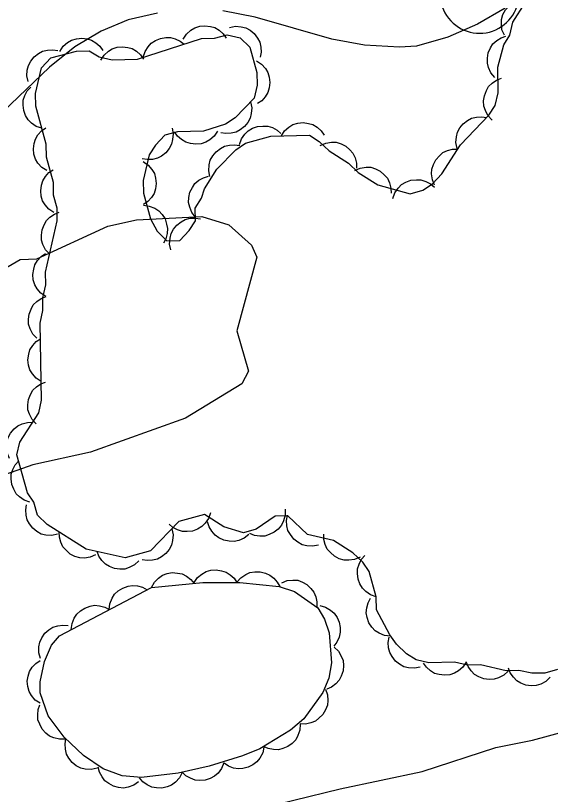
# Model space of a CAD drawing. Extents: x 336540 to 340074, y 5572036 to 5573747.
# Drawn here: x 338316.4 to 338353.9, y 5572276.6 to 5572331.1 of the extents above; entities that cross this region are included whole.
import ezdxf

# ---------------------------------------------------------------- set-up
doc = ezdxf.new("R2010")
doc.units = 0
for name, color, linetype in [('Niveau 2', 7, 'Continuous'), ('Niveau 22', 7, 'Continuous'), ('Niveau 44', 7, 'Continuous')]:
    doc.layers.add(name, color=color, linetype=linetype)

msp = doc.modelspace()

# ---------------------------------------------------------------- linework, layer by layer
at = {"layer": 'Niveau 2'}
msp.add_lwpolyline([(338314.78, 5572312.93), (338316.76, 5572314.06), (338317.94, 5572314.12), (338322.9, 5572316.39), (338324.91, 5572316.85), (338329.48, 5572317.08), (338331.37, 5572316.49), (338332.95, 5572315.07), (338333.33, 5572314.22), (338331.91, 5572309.07), (338332.74, 5572306.24), (338332.26, 5572305.36), (338328.33, 5572302.96), (338321.68, 5572300.58), (338317.66, 5572299.7), (338309.84, 5572296.93)], dxfattribs=at)
at = {"layer": 'Niveau 22'}
for points in [[(338332.67, 5572275.42), (338339.16, 5572277.02), (338344.89, 5572278.22), (338350.03, 5572279.9), (338352.61, 5572280.41), (338360.36, 5572282.53), (338367.2, 5572284.76), (338372.78, 5572287.01), (338387.73, 5572292.65), (338393.73, 5572295.2), (338399.2, 5572297.87), (338406.11, 5572301.81), (338414.35, 5572307.66), (338420.27, 5572311.33), (338423.4, 5572312.74), (338426.74, 5572314.39), (338429.86, 5572316.25), (338432.31, 5572317.53), (338442.35, 5572323.76), (338445.13, 5572325.28), (338452.5, 5572329.99), (338457.07, 5572333.97), (338460.12, 5572338.88), (338462.78, 5572342.74)], [(338326.37, 5572331.32), (338324.33, 5572330.85), (338322.42, 5572330.04), (338320.58, 5572328.96), (338318.82, 5572327.53), (338314.46, 5572323.38)], [(338350.69, 5572331.67), (338348.77, 5572330.55), (338346.68, 5572329.62), (338344.48, 5572329.01), (338343.31, 5572328.93), (338340.86, 5572329.07), (338338.57, 5572329.48), (338333.21, 5572331.04), (338330.94, 5572331.48)]]:
    msp.add_lwpolyline(points, dxfattribs=at)
at = {"layer": 'Niveau 44'}
for points in [[(338327.03, 5572315.38), (338327.93, 5572315.4), (338328.59, 5572316.09), (338329.03, 5572316.77), (338329.01, 5572317.66), (338329.45, 5572318.35), (338329.66, 5572319.02), (338330.53, 5572320.38), (338331.85, 5572321.75), (338332.52, 5572322.22), (338334.31, 5572322.7), (338337, 5572322.76), (338337.68, 5572322.33), (338338.37, 5572321.67), (338339.74, 5572320.81), (338340.42, 5572320.15), (338341.79, 5572319.29), (338344.05, 5572318.67), (338344.94, 5572318.91), (338345.61, 5572319.37), (338346.27, 5572320.06), (338347.58, 5572322.1), (338349.56, 5572324.16), (338350, 5572324.84), (338350.2, 5572325.74), (338350.17, 5572327.53), (338350.59, 5572329.1), (338351.02, 5572329.78), (338351.23, 5572330.68), (338352.1, 5572332.04)], [(338350.64, 5572329.76), (338350.47, 5572330.14), (338350.43, 5572330.54), (338350.44, 5572330.87), (338350.54, 5572331.21), (338350.71, 5572331.54), (338350.97, 5572331.82), (338351.21, 5572332.04), (338351.54, 5572332.18), (338351.9, 5572332.27), (338352.26, 5572332.28)], [(338328.17, 5572329.5), (338328.4, 5572329.85), (338328.71, 5572330.12), (338328.99, 5572330.29), (338329.33, 5572330.39), (338329.69, 5572330.43), (338330.07, 5572330.38), (338330.39, 5572330.3), (338330.69, 5572330.11), (338330.96, 5572329.86), (338331.17, 5572329.57)], [(338331.41, 5572330.31), (338331.82, 5572330.39), (338332.22, 5572330.36), (338332.55, 5572330.28), (338332.85, 5572330.11), (338333.14, 5572329.88), (338333.37, 5572329.57), (338333.53, 5572329.29), (338333.61, 5572328.94), (338333.63, 5572328.57), (338333.56, 5572328.22)], [(338354.36, 5572285.36), (338353.46, 5572285.12), (338352.57, 5572285.1), (338351.66, 5572285.3), (338350.77, 5572285.28), (338348.96, 5572285.69), (338348.06, 5572285.67), (338347.16, 5572285.87), (338345.36, 5572285.83), (338344.46, 5572286.04), (338343.78, 5572286.47), (338343.09, 5572287.13), (338342.63, 5572287.79), (338341.7, 5572289.55), (338341.68, 5572290.45), (338341.19, 5572292.22), (338340.73, 5572292.88), (338340.04, 5572293.54), (338338.68, 5572294.4), (338336.87, 5572294.81), (338335.5, 5572296.12), (338334.6, 5572296.1), (338333.27, 5572295.18), (338332.38, 5572294.93), (338331.02, 5572295.35), (338329.66, 5572296.22), (338327.87, 5572295.73), (338325.89, 5572293.67), (338324.1, 5572293.19), (338321.39, 5572293.8), (338318.66, 5572295.52), (338317.97, 5572296.18), (338317.73, 5572297.07), (338317.27, 5572297.73), (338316.54, 5572300.4), (338316.75, 5572301.29), (338318.06, 5572303.34), (338318.26, 5572304.23), (338318.16, 5572309.6), (338318.36, 5572310.5), (338318.35, 5572311.39), (338318.55, 5572312.29), (338318.54, 5572313.18), (338319.36, 5572316.78), (338319.35, 5572317.67), (338319.1, 5572318.56), (338319.09, 5572319.46), (338318.6, 5572321.24), (338318.58, 5572322.13), (338317.86, 5572324.8), (338317.84, 5572325.69), (338318.25, 5572327.49), (338318.91, 5572328.18), (338320.7, 5572328.66), (338321.6, 5572328.68), (338322.28, 5572328.25), (338323.19, 5572328.05), (338324.98, 5572328.09), (338329.45, 5572329.53), (338330.35, 5572329.55), (338331.24, 5572329.79), (338332.15, 5572329.59), (338332.83, 5572328.93), (338333.32, 5572327.15), (338333.34, 5572326.26), (338333.13, 5572325.36), (338331.81, 5572323.99), (338331.14, 5572323.53), (338329.58, 5572323.04), (338327.78, 5572323), (338326.89, 5572322.76), (338326.23, 5572322.08), (338325.79, 5572321.4), (338325.38, 5572319.6), (338325.39, 5572318.7), (338325.88, 5572316.92), (338326.34, 5572316.04), (338327.03, 5572315.38)], [(338349.98, 5572326.81), (338349.7, 5572327.13), (338349.54, 5572327.5), (338349.45, 5572327.82), (338349.45, 5572328.17), (338349.51, 5572328.53), (338349.67, 5572328.88), (338349.84, 5572329.16), (338350.1, 5572329.39), (338350.41, 5572329.59), (338350.75, 5572329.71)], [(338319.55, 5572328.63), (338319.77, 5572328.99), (338320.08, 5572329.25), (338320.36, 5572329.43), (338320.7, 5572329.52), (338321.07, 5572329.56), (338321.45, 5572329.51), (338321.76, 5572329.43), (338322.06, 5572329.24), (338322.34, 5572328.99), (338322.55, 5572328.7)], [(338325.38, 5572328.22), (338325.5, 5572328.62), (338325.72, 5572328.96), (338325.93, 5572329.21), (338326.23, 5572329.4), (338326.57, 5572329.54), (338326.95, 5572329.6), (338327.28, 5572329.61), (338327.61, 5572329.52), (338327.95, 5572329.36), (338328.23, 5572329.14)], [(338317.32, 5572326.52), (338317.23, 5572326.93), (338317.26, 5572327.33), (338317.34, 5572327.65), (338317.51, 5572327.96), (338317.74, 5572328.25), (338318.04, 5572328.48), (338318.32, 5572328.64), (338318.67, 5572328.72), (338319.04, 5572328.75), (338319.39, 5572328.69)], [(338322.4, 5572328.03), (338322.63, 5572328.38), (338322.94, 5572328.65), (338323.21, 5572328.82), (338323.55, 5572328.92), (338323.92, 5572328.96), (338324.3, 5572328.91), (338324.61, 5572328.83), (338324.91, 5572328.64), (338325.19, 5572328.39), (338325.4, 5572328.1)], [(338333.3, 5572327.97), (338333.65, 5572327.75), (338333.92, 5572327.44), (338334.09, 5572327.16), (338334.19, 5572326.82), (338334.23, 5572326.45), (338334.18, 5572326.08), (338334.1, 5572325.76), (338333.91, 5572325.46), (338333.66, 5572325.18), (338333.37, 5572324.98)], [(338349.78, 5572323.83), (338349.49, 5572324.14), (338349.31, 5572324.5), (338349.2, 5572324.81), (338349.19, 5572325.17), (338349.24, 5572325.53), (338349.38, 5572325.89), (338349.53, 5572326.17), (338349.79, 5572326.42), (338350.09, 5572326.63), (338350.43, 5572326.76)], [(338318.28, 5572323.25), (338317.88, 5572323.38), (338317.55, 5572323.62), (338317.32, 5572323.85), (338317.14, 5572324.15), (338317.01, 5572324.5), (338316.98, 5572324.88), (338316.98, 5572325.21), (338317.09, 5572325.54), (338317.26, 5572325.87), (338317.5, 5572326.14)], [(338332.88, 5572325.1), (338332.97, 5572324.69), (338332.93, 5572324.29), (338332.86, 5572323.96), (338332.69, 5572323.66), (338332.46, 5572323.37), (338332.15, 5572323.14), (338331.87, 5572322.98), (338331.52, 5572322.9), (338331.15, 5572322.88), (338330.8, 5572322.94)], [(338335.04, 5572322.72), (338335.26, 5572323.07), (338335.57, 5572323.33), (338335.85, 5572323.51), (338336.19, 5572323.61), (338336.56, 5572323.65), (338336.94, 5572323.59), (338337.25, 5572323.51), (338337.55, 5572323.32), (338337.83, 5572323.08), (338338.04, 5572322.78)], [(338347.33, 5572321.84), (338347.24, 5572322.25), (338347.28, 5572322.65), (338347.35, 5572322.97), (338347.52, 5572323.28), (338347.75, 5572323.57), (338348.06, 5572323.8), (338348.34, 5572323.96), (338348.68, 5572324.04), (338349.05, 5572324.06), (338349.41, 5572324)], [(338318.62, 5572320.29), (338318.27, 5572320.51), (338318.01, 5572320.82), (338317.83, 5572321.1), (338317.73, 5572321.44), (338317.69, 5572321.81), (338317.75, 5572322.19), (338317.83, 5572322.5), (338318.01, 5572322.8), (338318.26, 5572323.08), (338318.55, 5572323.29)], [(338327.39, 5572323.27), (338327.47, 5572322.86), (338327.43, 5572322.46), (338327.36, 5572322.13), (338327.19, 5572321.83), (338326.96, 5572321.54), (338326.65, 5572321.31), (338326.36, 5572321.15), (338326.02, 5572321.07), (338325.65, 5572321.06), (338325.3, 5572321.12)], [(338332.11, 5572322.11), (338332.25, 5572322.51), (338332.49, 5572322.84), (338332.72, 5572323.07), (338333.02, 5572323.25), (338333.37, 5572323.38), (338333.75, 5572323.41), (338334.08, 5572323.41), (338334.41, 5572323.3), (338334.74, 5572323.12), (338335.01, 5572322.89)], [(338330.57, 5572323.06), (338330.34, 5572322.71), (338330.03, 5572322.45), (338329.75, 5572322.27), (338329.42, 5572322.17), (338329.05, 5572322.13), (338328.67, 5572322.19), (338328.35, 5572322.27), (338328.06, 5572322.46), (338327.78, 5572322.7), (338327.57, 5572323)], [(338330.04, 5572319.88), (338329.96, 5572320.28), (338329.99, 5572320.69), (338330.06, 5572321.01), (338330.24, 5572321.32), (338330.47, 5572321.61), (338330.78, 5572321.83), (338331.06, 5572322), (338331.4, 5572322.08), (338331.77, 5572322.1), (338332.13, 5572322.04)], [(338337.76, 5572322.05), (338338.14, 5572322.22), (338338.54, 5572322.27), (338338.87, 5572322.27), (338339.21, 5572322.16), (338339.54, 5572321.99), (338339.82, 5572321.74), (338340.04, 5572321.5), (338340.19, 5572321.18), (338340.29, 5572320.82), (338340.3, 5572320.46)], [(338345.76, 5572319.27), (338345.6, 5572319.65), (338345.55, 5572320.06), (338345.56, 5572320.39), (338345.67, 5572320.72), (338345.84, 5572321.05), (338346.1, 5572321.33), (338346.34, 5572321.55), (338346.66, 5572321.69), (338347.02, 5572321.79), (338347.38, 5572321.79)], [(338325.37, 5572320.92), (338325.71, 5572320.68), (338325.97, 5572320.37), (338326.15, 5572320.09), (338326.24, 5572319.75), (338326.28, 5572319.39), (338326.22, 5572319.01), (338326.13, 5572318.69), (338325.94, 5572318.4), (338325.69, 5572318.12), (338325.4, 5572317.92)], [(338340.18, 5572320.3), (338340.56, 5572320.47), (338340.96, 5572320.52), (338341.29, 5572320.52), (338341.63, 5572320.41), (338341.96, 5572320.24), (338342.24, 5572319.99), (338342.46, 5572319.75), (338342.61, 5572319.43), (338342.7, 5572319.07), (338342.72, 5572318.71)], [(338319.11, 5572317.35), (338318.76, 5572317.58), (338318.51, 5572317.9), (338318.33, 5572318.18), (338318.24, 5572318.51), (338318.2, 5572318.88), (338318.26, 5572319.26), (338318.34, 5572319.58), (338318.54, 5572319.87), (338318.78, 5572320.15), (338319.08, 5572320.35)], [(338329.04, 5572317.03), (338328.78, 5572317.36), (338328.63, 5572317.74), (338328.55, 5572318.06), (338328.56, 5572318.41), (338328.64, 5572318.77), (338328.82, 5572319.11), (338328.99, 5572319.38), (338329.27, 5572319.61), (338329.59, 5572319.79), (338329.93, 5572319.89)], [(338342.84, 5572318.34), (338342.98, 5572318.74), (338343.22, 5572319.07), (338343.45, 5572319.31), (338343.75, 5572319.48), (338344.1, 5572319.61), (338344.48, 5572319.65), (338344.8, 5572319.64), (338345.14, 5572319.53), (338345.47, 5572319.36), (338345.74, 5572319.13)], [(338325.39, 5572317.86), (338325.8, 5572317.81), (338326.18, 5572317.65), (338326.46, 5572317.48), (338326.7, 5572317.22), (338326.9, 5572316.91), (338327.01, 5572316.55), (338327.08, 5572316.23), (338327.05, 5572315.88), (338326.95, 5572315.52), (338326.78, 5572315.2)], [(338318.83, 5572314.45), (338318.54, 5572314.75), (338318.36, 5572315.12), (338318.26, 5572315.43), (338318.25, 5572315.78), (338318.3, 5572316.15), (338318.44, 5572316.5), (338318.6, 5572316.79), (338318.85, 5572317.03), (338319.16, 5572317.24), (338319.49, 5572317.37)], [(338327.3, 5572314.74), (338327.21, 5572315.15), (338327.25, 5572315.56), (338327.32, 5572315.88), (338327.49, 5572316.19), (338327.72, 5572316.48), (338328.03, 5572316.7), (338328.31, 5572316.87), (338328.65, 5572316.95), (338329.02, 5572316.97), (338329.38, 5572316.91)], [(338318.56, 5572311.48), (338318.21, 5572311.71), (338317.95, 5572312.02), (338317.78, 5572312.3), (338317.68, 5572312.64), (338317.65, 5572313.01), (338317.71, 5572313.39), (338317.79, 5572313.7), (338317.98, 5572314), (338318.23, 5572314.27), (338318.53, 5572314.48)], [(338317.93, 5572308.55), (338317.64, 5572308.85), (338317.46, 5572309.22), (338317.35, 5572309.53), (338317.34, 5572309.88), (338317.39, 5572310.25), (338317.53, 5572310.6), (338317.68, 5572310.89), (338317.94, 5572311.13), (338318.24, 5572311.34), (338318.58, 5572311.48)], [(338318.24, 5572305.52), (338317.89, 5572305.75), (338317.62, 5572306.06), (338317.45, 5572306.34), (338317.35, 5572306.68), (338317.31, 5572307.05), (338317.37, 5572307.43), (338317.45, 5572307.74), (338317.64, 5572308.04), (338317.89, 5572308.32), (338318.18, 5572308.52)], [(338317.89, 5572302.57), (338317.6, 5572302.87), (338317.42, 5572303.23), (338317.31, 5572303.55), (338317.3, 5572303.9), (338317.35, 5572304.26), (338317.49, 5572304.62), (338317.65, 5572304.91), (338317.9, 5572305.15), (338318.21, 5572305.36), (338318.54, 5572305.49)], [(338316.02, 5572300.14), (338315.85, 5572300.53), (338315.81, 5572300.93), (338315.81, 5572301.26), (338315.92, 5572301.6), (338316.09, 5572301.92), (338316.35, 5572302.21), (338316.59, 5572302.42), (338316.91, 5572302.57), (338317.27, 5572302.66), (338317.63, 5572302.67)], [(338317.45, 5572297.08), (338317.05, 5572297.21), (338316.72, 5572297.45), (338316.48, 5572297.67), (338316.31, 5572297.98), (338316.18, 5572298.32), (338316.14, 5572298.71), (338316.14, 5572299.03), (338316.25, 5572299.37), (338316.42, 5572299.7), (338316.66, 5572299.97)], [(338319.38, 5572294.83), (338318.97, 5572294.74), (338318.57, 5572294.78), (338318.24, 5572294.85), (338317.94, 5572295.02), (338317.65, 5572295.25), (338317.42, 5572295.56), (338317.25, 5572295.84), (338317.18, 5572296.18), (338317.15, 5572296.55), (338317.21, 5572296.9)], [(338335.3, 5572296.58), (338335.3, 5572296.16), (338335.19, 5572295.77), (338335.05, 5572295.47), (338334.82, 5572295.2), (338334.54, 5572294.97), (338334.19, 5572294.81), (338333.88, 5572294.7), (338333.53, 5572294.69), (338333.16, 5572294.75), (338332.83, 5572294.88)], [(338330.07, 5572296.33), (338329.94, 5572295.94), (338329.7, 5572295.61), (338329.47, 5572295.37), (338329.17, 5572295.19), (338328.82, 5572295.06), (338328.44, 5572295.02), (338328.11, 5572295.03), (338327.78, 5572295.14), (338327.45, 5572295.31), (338327.18, 5572295.54)], [(338337.63, 5572294.08), (338337.22, 5572294), (338336.82, 5572294.03), (338336.49, 5572294.1), (338336.19, 5572294.27), (338335.9, 5572294.5), (338335.67, 5572294.81), (338335.5, 5572295.09), (338335.42, 5572295.43), (338335.4, 5572295.8), (338335.46, 5572296.16)], [(338332.75, 5572294.82), (338332.43, 5572294.55), (338332.05, 5572294.4), (338331.73, 5572294.32), (338331.38, 5572294.34), (338331.02, 5572294.41), (338330.67, 5572294.59), (338330.4, 5572294.76), (338330.18, 5572295.04), (338329.99, 5572295.36), (338329.88, 5572295.7)], [(338322.04, 5572293.39), (338321.66, 5572293.22), (338321.26, 5572293.17), (338320.93, 5572293.18), (338320.59, 5572293.28), (338320.26, 5572293.45), (338319.98, 5572293.71), (338319.76, 5572293.95), (338319.61, 5572294.27), (338319.52, 5572294.63), (338319.5, 5572294.99)], [(338327.37, 5572295.21), (338327.46, 5572294.8), (338327.43, 5572294.4), (338327.35, 5572294.08), (338327.18, 5572293.77), (338326.95, 5572293.48), (338326.64, 5572293.25), (338326.36, 5572293.09), (338326.02, 5572293.01), (338325.65, 5572292.99), (338325.29, 5572293.05)], [(338340.54, 5572293.23), (338340.15, 5572293.06), (338339.75, 5572293.01), (338339.42, 5572293.02), (338339.08, 5572293.12), (338338.76, 5572293.29), (338338.47, 5572293.55), (338338.25, 5572293.79), (338338.11, 5572294.11), (338338.01, 5572294.47), (338338, 5572294.83)], [(338325.07, 5572292.97), (338324.76, 5572292.69), (338324.4, 5572292.51), (338324.09, 5572292.4), (338323.74, 5572292.39), (338323.37, 5572292.44), (338323.01, 5572292.58), (338322.73, 5572292.74), (338322.48, 5572292.99), (338322.27, 5572293.3), (338322.14, 5572293.63)], [(338341.68, 5572290.46), (338341.28, 5572290.59), (338340.95, 5572290.83), (338340.71, 5572291.05), (338340.53, 5572291.36), (338340.4, 5572291.7), (338340.36, 5572292.09), (338340.36, 5572292.41), (338340.47, 5572292.75), (338340.64, 5572293.08), (338340.88, 5572293.35)], [(338325.95, 5572291.11), (338326.15, 5572291.48), (338326.44, 5572291.76), (338326.71, 5572291.96), (338327.04, 5572292.08), (338327.4, 5572292.15), (338327.78, 5572292.12), (338328.1, 5572292.06), (338328.41, 5572291.9), (338328.71, 5572291.67), (338328.94, 5572291.39)], [(338328.93, 5572291.45), (338329.17, 5572291.8), (338329.48, 5572292.05), (338329.77, 5572292.22), (338330.11, 5572292.31), (338330.47, 5572292.35), (338330.85, 5572292.28), (338331.17, 5572292.19), (338331.46, 5572292), (338331.73, 5572291.75), (338331.93, 5572291.45)], [(338331.93, 5572291.47), (338332.2, 5572291.79), (338332.54, 5572292.01), (338332.84, 5572292.16), (338333.19, 5572292.21), (338333.56, 5572292.21), (338333.93, 5572292.1), (338334.23, 5572291.98), (338334.5, 5572291.76), (338334.75, 5572291.48), (338334.92, 5572291.17)], [(338335.06, 5572291.44), (338335.45, 5572291.59), (338335.85, 5572291.63), (338336.18, 5572291.61), (338336.51, 5572291.49), (338336.83, 5572291.31), (338337.11, 5572291.04), (338337.32, 5572290.79), (338337.45, 5572290.46), (338337.53, 5572290.1), (338337.53, 5572289.74)], [(338325.95, 5572291.11), (338329.54, 5572291.45), (338332.13, 5572291.45), (338334.88, 5572291.17), (338335.96, 5572290.82), (338337.6, 5572289.69), (338338.06, 5572288.88), (338338.38, 5572287.94), (338338.54, 5572285.84), (338338.35, 5572284.77), (338337.94, 5572283.75), (338336.62, 5572281.92), (338335.67, 5572281.12), (338333.52, 5572279.82), (338332.32, 5572279.33), (338329.98, 5572278.6), (338327.82, 5572278.12), (338325.26, 5572277.8), (338323.91, 5572277.92), (338322.57, 5572278.41), (338321.2, 5572279.34), (338319.85, 5572280.62), (338318.72, 5572282.13), (338318.16, 5572283.74), (338318.16, 5572284.51), (338318.46, 5572285.93), (338318.96, 5572287.06), (338319.52, 5572287.73), (338325.95, 5572291.11)], [(338323, 5572289.56), (338323.04, 5572289.97), (338323.2, 5572290.35), (338323.37, 5572290.63), (338323.63, 5572290.87), (338323.94, 5572291.07), (338324.31, 5572291.19), (338324.62, 5572291.25), (338324.98, 5572291.22), (338325.33, 5572291.12), (338325.65, 5572290.95)], [(338320.34, 5572288.16), (338320.39, 5572288.58), (338320.55, 5572288.95), (338320.72, 5572289.23), (338320.98, 5572289.47), (338321.29, 5572289.67), (338321.65, 5572289.79), (338321.97, 5572289.86), (338322.32, 5572289.82), (338322.68, 5572289.73), (338323, 5572289.56)], [(338337.73, 5572289.84), (338338.13, 5572289.73), (338338.48, 5572289.52), (338338.73, 5572289.31), (338338.93, 5572289.01), (338339.08, 5572288.68), (338339.14, 5572288.3), (338339.16, 5572287.97), (338339.07, 5572287.63), (338338.92, 5572287.29), (338338.7, 5572287)], [(338342.68, 5572287.7), (338342.26, 5572287.75), (338341.89, 5572287.91), (338341.6, 5572288.08), (338341.37, 5572288.33), (338341.16, 5572288.64), (338341.04, 5572289.01), (338340.98, 5572289.33), (338341.01, 5572289.68), (338341.11, 5572290.04), (338341.27, 5572290.35)], [(338318.19, 5572286.14), (338318.07, 5572286.54), (338318.08, 5572286.95), (338318.13, 5572287.27), (338318.28, 5572287.59), (338318.49, 5572287.9), (338318.78, 5572288.14), (338319.05, 5572288.33), (338319.39, 5572288.43), (338319.76, 5572288.48), (338320.11, 5572288.44)], [(338344.75, 5572285.54), (338344.34, 5572285.46), (338343.93, 5572285.49), (338343.61, 5572285.56), (338343.3, 5572285.73), (338343.02, 5572285.96), (338342.79, 5572286.27), (338342.62, 5572286.55), (338342.54, 5572286.89), (338342.52, 5572287.26), (338342.58, 5572287.62)], [(338338.74, 5572286.94), (338339.04, 5572286.65), (338339.23, 5572286.29), (338339.35, 5572285.99), (338339.38, 5572285.64), (338339.35, 5572285.27), (338339.22, 5572284.91), (338339.08, 5572284.61), (338338.84, 5572284.36), (338338.54, 5572284.13), (338338.21, 5572283.99)], [(338318.16, 5572283), (338317.81, 5572283.23), (338317.56, 5572283.55), (338317.39, 5572283.83), (338317.3, 5572284.17), (338317.26, 5572284.54), (338317.33, 5572284.91), (338317.42, 5572285.23), (338317.61, 5572285.52), (338317.86, 5572285.79), (338318.16, 5572286)], [(338347.97, 5572285.89), (338347.74, 5572285.54), (338347.43, 5572285.27), (338347.16, 5572285.1), (338346.82, 5572285), (338346.45, 5572284.96), (338346.07, 5572285.01), (338345.76, 5572285.09), (338345.46, 5572285.28), (338345.18, 5572285.53), (338344.97, 5572285.82)], [(338350.9, 5572285.25), (338350.6, 5572284.96), (338350.23, 5572284.78), (338349.92, 5572284.68), (338349.57, 5572284.67), (338349.2, 5572284.72), (338348.85, 5572284.86), (338348.56, 5572285.02), (338348.31, 5572285.27), (338348.11, 5572285.58), (338347.97, 5572285.91)], [(338353.85, 5572284.82), (338353.55, 5572284.53), (338353.18, 5572284.35), (338352.87, 5572284.24), (338352.52, 5572284.23), (338352.15, 5572284.27), (338351.8, 5572284.42), (338351.51, 5572284.57), (338351.27, 5572284.82), (338351.05, 5572285.13), (338350.92, 5572285.46)], [(338338.12, 5572284), (338338.26, 5572283.6), (338338.28, 5572283.2), (338338.26, 5572282.87), (338338.13, 5572282.54), (338337.94, 5572282.22), (338337.67, 5572281.95), (338337.42, 5572281.75), (338337.09, 5572281.63), (338336.72, 5572281.55), (338336.36, 5572281.56)], [(338319.94, 5572280.5), (338319.52, 5572280.48), (338319.13, 5572280.58), (338318.82, 5572280.7), (338318.55, 5572280.92), (338318.3, 5572281.19), (338318.13, 5572281.53), (338318.01, 5572281.84), (338317.99, 5572282.19), (338318.03, 5572282.56), (338318.14, 5572282.9)], [(338336.36, 5572281.54), (338336.34, 5572281.12), (338336.2, 5572280.74), (338336.04, 5572280.44), (338335.8, 5572280.19), (338335.5, 5572279.97), (338335.15, 5572279.83), (338334.83, 5572279.74), (338334.48, 5572279.76), (338334.12, 5572279.83), (338333.79, 5572279.98)], [(338322.14, 5572278.45), (338321.73, 5572278.36), (338321.32, 5572278.39), (338321, 5572278.46), (338320.69, 5572278.63), (338320.4, 5572278.86), (338320.17, 5572279.17), (338320.01, 5572279.45), (338319.93, 5572279.79), (338319.9, 5572280.16), (338319.96, 5572280.51)], [(338333.81, 5572279.94), (338333.73, 5572279.53), (338333.53, 5572279.17), (338333.33, 5572278.91), (338333.05, 5572278.7), (338332.72, 5572278.53), (338332.35, 5572278.44), (338332.03, 5572278.41), (338331.68, 5572278.47), (338331.33, 5572278.61), (338331.03, 5572278.8)], [(338325.05, 5572277.5), (338324.71, 5572277.26), (338324.32, 5572277.13), (338324, 5572277.06), (338323.65, 5572277.1), (338323.29, 5572277.19), (338322.96, 5572277.38), (338322.69, 5572277.57), (338322.49, 5572277.86), (338322.32, 5572278.19), (338322.23, 5572278.53)], [(338331.02, 5572278.83), (338330.86, 5572278.44), (338330.61, 5572278.12), (338330.37, 5572277.89), (338330.06, 5572277.73), (338329.71, 5572277.62), (338329.32, 5572277.6), (338329, 5572277.62), (338328.67, 5572277.75), (338328.35, 5572277.93), (338328.09, 5572278.18)], [(338328.09, 5572278.15), (338327.9, 5572277.78), (338327.62, 5572277.49), (338327.36, 5572277.28), (338327.04, 5572277.15), (338326.68, 5572277.07), (338326.29, 5572277.09), (338325.97, 5572277.14), (338325.65, 5572277.3), (338325.35, 5572277.51), (338325.12, 5572277.78)]]:
    msp.add_lwpolyline(points, dxfattribs=at)
msp.add_arc((338348.902, 5572332.663), 2.761, 142.5057, 9.9628, dxfattribs=at)

doc.saveas('drawing.dxf')
